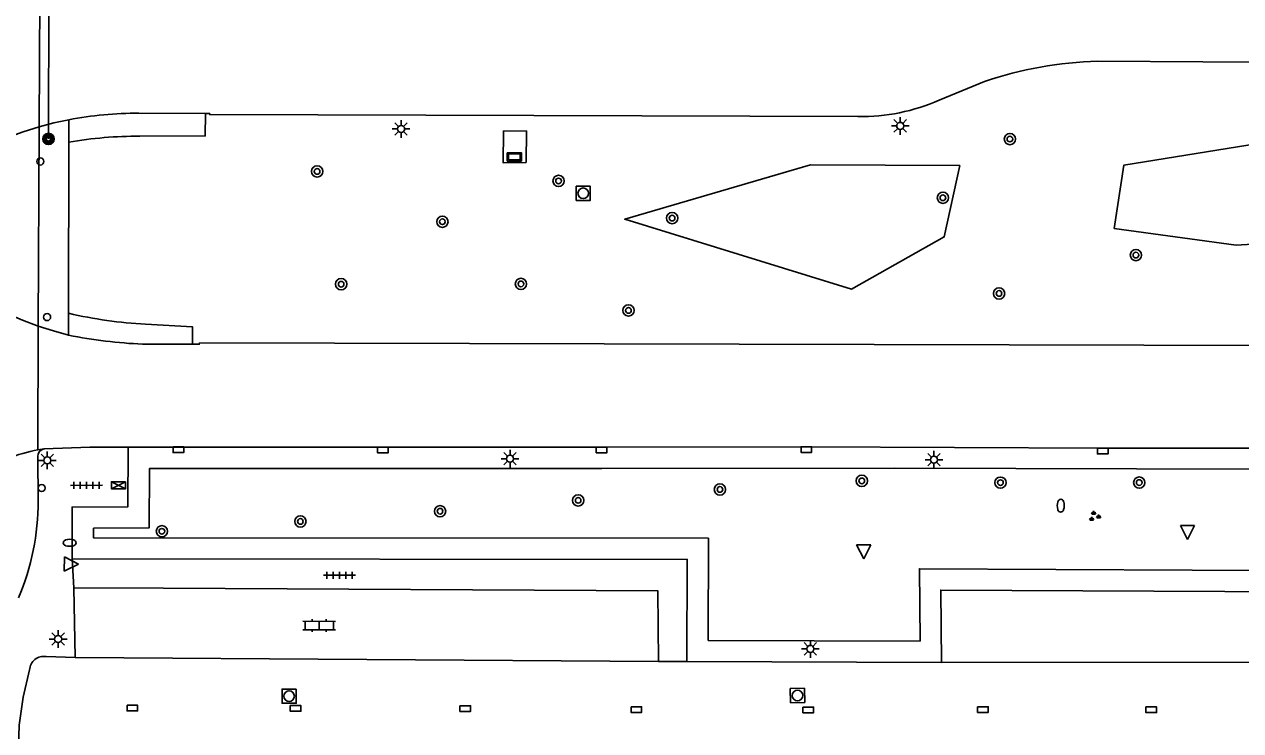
# Model space of a CAD drawing. Extents: x 132999 to 136000, y 398499 to 400501.
# Drawn here: x 134166.7 to 134252.6, y 399152.1 to 399202.1 of the extents above; entities that cross this region are included whole.
import ezdxf

# ---------------------------------------------------------------- set-up
doc = ezdxf.new("R2010")
doc.units = 0
for name, color, linetype in [('gg-knt-verharding', 7, 'Continuous'), ('gg-knt-verharding nz', 7, 'Continuous'), ('gt-grn-groengrens', 7, 'Continuous'), ('gt-grn-weggrens', 7, 'Continuous'), ('gt-knt-lijn portaal', 7, 'Continuous'), ('gt-symb-boom', 7, 'Continuous'), ('gt-symb-brandkraan', 7, 'Continuous'), ('gt-symb-drukknoppaal', 7, 'Continuous'), ('gt-symb-groenvak', 7, 'Continuous'), ('gt-symb-klinker verharding', 7, 'Continuous'), ('gt-symb-kolk', 7, 'Continuous'), ('gt-symb-kolk center center', 7, 'Continuous'), ('gt-symb-lichtmast', 7, 'Continuous'), ('gt-symb-portaalmast', 7, 'Continuous'), ('gt-symb-reclamebord', 7, 'Continuous'), ('gt-symb-rioolschacht', 7, 'Continuous'), ('gt-symb-tegel verharding', 7, 'Continuous'), ('gt-symb-verkeersregelinstallatiekast', 7, 'Continuous'), ('gt-symb-verkeersregelinstallatiepaal', 7, 'Continuous'), ('gt-symb-waterafsluiter', 7, 'Continuous')]:
    doc.layers.add(name, color=color, linetype=linetype)

# ---------------------------------------------------------------- blocks, each defined once
blk = doc.blocks.new('gt0-LMAST')
at = {"layer": 'gt-symb-lichtmast'}
for p, q in [((-0.182, 0.173), (-0.447, 0.438)), ((-0.005, 0.246), (-0.005, 0.621)), ((0.172, 0.173), (0.437, 0.438)), ((-0.255, -0.004), (-0.63, -0.004)), ((-0.182, -0.181), (-0.447, -0.446)), ((-0.005, -0.254), (-0.005, -0.629)), ((0.437, -0.446), (0.172, -0.181)), ((0.245, -0.004), (0.62, -0.004))]:
    blk.add_line(p, q, dxfattribs=at)
blk.add_circle((-0.005, -0.004), 0.25, dxfattribs=at)
blk = doc.blocks.new('gt0-BOOM')
at = {"layer": 'gt-symb-boom'}
for radius in [0.4, 0.2]:
    blk.add_circle((0, 0), radius, dxfattribs=at)
blk = doc.blocks.new('gt0-RBORD')
at = {"layer": 'gt-symb-reclamebord'}
blk.add_lwpolyline([(-0.5, 0.295), (-0.5, -0.295), (0.5, -0.295), (0.5, 0.295), (-0.5, 0.295)], dxfattribs=at)
blk.add_lwpolyline([(-0.417, -0.212), (0.417, -0.212), (0.417, 0.212), (-0.417, 0.212)], close=True, dxfattribs=at)
blk = doc.blocks.new('gt0-RS')
at = {"layer": 'gt-symb-rioolschacht'}
blk.add_lwpolyline([(-0.5, -0.5), (0.5, -0.5), (0.5, 0.5), (-0.5, 0.5)], close=True, dxfattribs=at)
blk.add_circle((0, 0), 0.375, dxfattribs=at)
blk = doc.blocks.new('gt0-KOLK')
at = {"layer": 'gt-symb-kolk'}
blk.add_lwpolyline([(0, 0), (0.375, 0), (0.375, 0.4), (-0.375, 0.4), (-0.375, 0), (0, 0)], dxfattribs=at)
blk = doc.blocks.new('gt0-WAFSL')
at = {"layer": 'gt-symb-waterafsluiter'}
for p, q in [((-0.5, -0.333), (0, 0.667)), ((0, 0.667), (0.5, -0.333)), ((0.5, -0.333), (-0.5, -0.333))]:
    blk.add_line(p, q, dxfattribs=at)
blk = doc.blocks.new('gt0-GRVAK')
at = {"layer": 'gt-symb-groenvak'}
for p, q in [((-0.11, 0.189), (-0.228, 0.24)), ((-0.182, 0.153), (0.088, 0.153)), ((-0.091, 0.211), (-0.156, 0.322)), ((-0.047, 0.214), (-0.047, 0.393)), ((-0.004, 0.211), (0.061, 0.322)), ((0.015, 0.189), (0.133, 0.24)), ((0.262, -0.052), (0.197, 0.059)), ((0.305, -0.049), (0.305, 0.13)), ((0.349, -0.052), (0.414, 0.059)), ((-0.245, -0.228), (-0.363, -0.177)), ((-0.318, -0.264), (-0.047, -0.264)), ((-0.226, -0.206), (-0.291, -0.095)), ((-0.183, -0.203), (-0.183, -0.024)), ((-0.139, -0.206), (-0.074, -0.095)), ((-0.12, -0.228), (-0.002, -0.177)), ((0.243, -0.074), (0.125, -0.023)), ((0.17, -0.11), (0.441, -0.11)), ((0.368, -0.074), (0.486, -0.023))]:
    blk.add_line(p, q, dxfattribs=at)
blk = doc.blocks.new('gt0-BR')
at = {"layer": 'gt-symb-brandkraan'}
for centre, radius, start, end in [((-0.244, 0), 0.206, 107.56694, 252.43307), ((0.599, -2.664), 3, 106.89205, 107.56694), ((0, -0.691), 0.938, 73.10799, 106.89205), ((-0.599, -2.664), 3, 72.43309, 73.10799), ((0.244, 0), 0.206, 287.56695, 72.43309), ((0.599, 2.664), 3, 252.43307, 253.10797), ((0, 0.691), 0.938, 253.10797, 286.89206), ((-0.599, 2.664), 3, 286.89206, 287.56695)]:
    blk.add_arc(centre, radius, start, end, dxfattribs=at)
blk = doc.blocks.new('gt0-TEG1')
at = {"layer": 'gt-symb-tegel verharding'}
for p, q in [((-1.125, 0), (1.125, 0)), ((-0.9, -0.25), (-0.9, 0.25)), ((-0.45, -0.25), (-0.45, 0.25)), ((0, -0.25), (0, 0.25)), ((0.45, -0.25), (0.45, 0.25)), ((0.9, -0.25), (0.9, 0.25))]:
    blk.add_line(p, q, dxfattribs=at)
blk = doc.blocks.new('gt0-VRIKST')
at = {"layer": 'gt-symb-verkeersregelinstallatiekast'}
for p, q in [((-0.501, -0.249), (0.501, 0.249)), ((-0.501, 0.249), (0.501, -0.249))]:
    blk.add_line(p, q, dxfattribs=at)
blk.add_lwpolyline([(0.501, 0.249), (-0.501, 0.249), (-0.501, -0.249), (0.501, -0.249)], close=True, dxfattribs=at)
blk = doc.blocks.new('gt0-KOLKCC')
at = {"layer": 'gt-symb-kolk center center'}
blk.add_lwpolyline([(-0.375, 0.2), (0.375, 0.2), (0.375, -0.2), (-0.375, -0.2)], close=True, dxfattribs=at)
blk = doc.blocks.new('gt0-KL1')
at = {"layer": 'gt-symb-klinker verharding'}
for p, q in [((-1.15, 0.3), (1.15, 0.3)), ((-1, -0.3), (-1, 0.3)), ((-0.5, 0.3), (-0.5, 0.45)), ((0, -0.3), (0, 0.3)), ((0.5, 0.3), (0.5, 0.45)), ((1, -0.3), (1, 0.3)), ((-1.15, -0.3), (1.15, -0.3)), ((-0.5, -0.45), (-0.5, -0.3)), ((0.5, -0.45), (0.5, -0.3))]:
    blk.add_line(p, q, dxfattribs=at)
blk = doc.blocks.new('gt0-DPAAL')
at = {"layer": 'gt-symb-drukknoppaal'}
blk.add_circle((0, 0), 0.25, dxfattribs=at)
blk = doc.blocks.new('gt0-VIPAAL')
at = {"layer": 'gt-symb-verkeersregelinstallatiepaal'}
blk.add_circle((0, 0), 0.25, dxfattribs=at)
blk = doc.blocks.new('gt0-PORTM')
at = {"layer": 'gt-symb-portaalmast'}
for radius in [0.4, 0.33, 0.27, 0.21, 0.15]:
    blk.add_circle((0, 0), radius, dxfattribs=at)

msp = doc.modelspace()

# ---------------------------------------------------------------- linework, layer by layer
at = {"layer": 'gg-knt-verharding'}
for p, q in [((134234.532, 399198.055), (134231.338, 399196.742)), ((134179.468, 399195.78), (134174.763, 399195.819)), ((134169.803, 399195.348), (134169.801, 399193.757)), ((134169.801, 399193.757), (134169.791, 399181.661)), ((134169.791, 399181.661), (134169.79, 399180.111)), ((134175.025, 399179.478), (134178.541, 399179.475)), ((134167.621, 399171.531), (134167.631, 399168.392)), ((134168.054, 399172.078), (134167.622, 399172.01)), ((134176.508, 399162.215), (134170.158, 399162.252)), ((134170.158, 399162.252), (134170.249, 399157.325)), ((134168.2, 399157.383), (134170.249, 399157.325)), ((134211.477, 399157.041), (134170.249, 399157.325)), ((134211.477, 399157.041), (134213.497, 399157.035)), ((134213.497, 399157.035), (134231.491, 399156.98)), ((134276.679, 399157.016), (134231.491, 399156.98))]:
    msp.add_line(p, q, dxfattribs=at)
for points in [[(134352.18, 399199.097), (134310.945, 399199.292), (134249.969, 399199.435), (134242.542, 399199.496)], [(134174.822, 399194.178), (134179.454, 399194.204), (134179.468, 399195.78)], [(134225.589, 399195.569), (134179.772, 399195.71), (134179.773, 399195.777), (134179.468, 399195.78)], [(134167.702, 399194.841), (134166.581, 399194.49), (134165.477, 399194.088)], [(134169.803, 399195.348), (134168.747, 399195.117), (134167.702, 399194.841)], [(134202.132, 399192.319), (134200.501, 399192.311), (134200.524, 399194.548), (134202.155, 399194.556), (134202.132, 399192.319)], [(134165.42, 399181.654), (134166.525, 399181.181), (134167.65, 399180.759)], [(134167.65, 399180.759), (134168.713, 399180.412), (134169.79, 399180.111)], [(134175.234, 399180.897), (134178.542, 399180.706), (134178.541, 399179.475)], [(134178.541, 399179.475), (134179.025, 399179.475), (134179.053, 399179.571), (134350.711, 399179.157)], [(134174.001, 399172.205), (134171.301, 399172.205), (134168.054, 399172.078)], [(134174.001, 399172.205), (134173.987, 399167.978), (134170.036, 399167.954), (134170.051, 399164.295)], [(134322.634, 399171.987), (134264.417, 399172.117), (134242.892, 399172.119), (134221.937, 399172.227), (134207.466, 399172.203), (134174.001, 399172.205)], [(134170.051, 399164.295), (134213.517, 399164.253), (134213.497, 399157.035)], [(134176.508, 399162.215), (134211.431, 399162.04), (134211.477, 399157.041)], [(134231.491, 399156.98), (134231.445, 399162.093), (134276.631, 399161.86), (134276.679, 399157.016)], [(134166.219, 399150.216), (134166.294, 399152.541), (134166.567, 399154.512), (134167.029, 399156.448)]]:
    msp.add_lwpolyline(points, dxfattribs=at)
for centre, radius, start, end in [((134243.529, 399171.028), 28.485, 91.98515, 108.41171), ((134225.806, 399209.181), 13.614, 269.08724, 293.97693), ((134174.854, 399168.506), 27.313, 90.19148, 100.65757), ((134174.637, 399166.239), 27.94, 89.6196, 99.96623), ((134176.753, 399211.491), 30.632, 256.8627, 267.15719), ((134176.516, 399213.776), 34.33, 258.70079, 267.5101), ((134169.326, 399162.57), 9.593, 100.23156, 113.49874), ((134168.136, 399171.569), 0.516, 99.09496, 184.17544), ((134150.529, 399168.289), 17.102, 336.75466, 0.34585), ((134168.029, 399156.397), 1.001, 80.13817, 177.07396)]:
    msp.add_arc(centre, radius, start, end, dxfattribs=at)
at = {"layer": 'gg-knt-verharding nz'}
for p, q in [((134167.788, 399211.868), (134167.702, 399194.841)), ((134167.702, 399194.841), (134167.65, 399180.759)), ((134167.65, 399180.759), (134167.622, 399172.01))]:
    msp.add_line(p, q, dxfattribs=at)
at = {"layer": 'gt-grn-groengrens'}
for points in [[(134259.403, 399192.329), (134253.88, 399193.662), (134244.377, 399192.133), (134243.702, 399187.668), (134252.317, 399186.472), (134258.927, 399186.88), (134259.403, 399192.329)], [(134232.793, 399192.106), (134222.238, 399192.149), (134209.099, 399188.311), (134225.139, 399183.368), (134231.689, 399187.057), (134232.793, 399192.106)], [(134171.542, 399166.463), (134171.545, 399165.794), (134215.021, 399165.751), (134215.002, 399158.53), (134229.977, 399158.485), (134229.931, 399163.601), (134278.116, 399163.352), (134278.164, 399158.556), (134286, 399158.778), (134285.947, 399159.59), (134297.261, 399159.484), (134337.304, 399158.727), (134343.973, 399158.722), (134350.624, 399158.992), (134350.624, 399159.534), (134349.232, 399159.882), (134342.697, 399161.97), (134322.155, 399170.449), (134228.188, 399170.719), (134207.492, 399170.675), (134175.499, 399170.679), (134175.48, 399166.487), (134171.542, 399166.463)]]:
    msp.add_lwpolyline(points, dxfattribs=at)
at = {"layer": 'gt-grn-weggrens'}
msp.add_line((134170.158, 399162.252), (134170.051, 399164.295), dxfattribs=at)
at = {"layer": 'gt-knt-lijn portaal'}
msp.add_line((134168.368, 399193.987), (134168.409, 399214.039), dxfattribs=at)

# ---------------------------------------------------------------- block references
at = {"layer": 'gt-symb-boom'}
for p in [(134236.327, 399193.983), (134187.359, 399191.694), (134204.423, 399191.016), (134231.591, 399189.829), (134212.454, 399188.391), (134196.212, 399188.137), (134245.236, 399185.777), (134189.057, 399183.72), (134201.766, 399183.739), (134235.561, 399183.062), (134209.366, 399181.864), (134225.861, 399169.813), (134235.661, 399169.685), (134245.471, 399169.689), (134215.832, 399169.202), (134196.046, 399167.666), (134205.81, 399168.433), (134186.174, 399166.942), (134176.384, 399166.245)]:
    msp.add_blockref('gt0-BOOM', p, dxfattribs=at)
at = {"layer": 'gt-symb-brandkraan', "rotation": 89.08334574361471}
msp.add_blockref('gt0-BR', (134239.921, 399168.058), dxfattribs=at)
at = {"layer": 'gt-symb-brandkraan'}
msp.add_blockref('gt0-BR', (134169.867, 399165.431), dxfattribs=at)
at = {"layer": 'gt-symb-drukknoppaal'}
for p in [(134167.792, 399192.396), (134167.883, 399169.305)]:
    msp.add_blockref('gt0-DPAAL', p, dxfattribs=at)
at = {"layer": 'gt-symb-groenvak'}
msp.add_blockref('gt0-GRVAK', (134242.296, 399167.298), dxfattribs=at)
at = {"layer": 'gt-symb-klinker verharding', "rotation": -0.2291818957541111}
msp.add_blockref('gt0-KL1', (134187.505, 399159.582), dxfattribs=at)
at = {"layer": 'gt-symb-kolk', "rotation": 180}
for p in [(134177.55, 399172.21), (134192.008, 399172.202), (134207.466, 399172.203), (134221.937, 399172.227), (134242.892, 399172.119)]:
    msp.add_blockref('gt0-KOLK', p, dxfattribs=at)
at = {"layer": 'gt-symb-kolk center center'}
for p in [(134174.295, 399153.745), (134185.832, 399153.725), (134197.827, 399153.706), (134209.923, 399153.635), (134222.073, 399153.615), (134234.422, 399153.644), (134246.317, 399153.625)]:
    msp.add_blockref('gt0-KOLKCC', p, dxfattribs=at)
at = {"layer": 'gt-symb-lichtmast'}
for p in [(134193.297, 399194.701), (134228.582, 399194.914), (134168.291, 399171.265), (134200.997, 399171.385), (134230.964, 399171.313), (134169.057, 399158.63), (134222.231, 399157.934)]:
    msp.add_blockref('gt0-LMAST', p, dxfattribs=at)
at = {"layer": 'gt-symb-portaalmast'}
msp.add_blockref('gt0-PORTM', (134168.368, 399193.987), dxfattribs=at)
at = {"layer": 'gt-symb-reclamebord'}
msp.add_blockref('gt0-RBORD', (134201.299, 399192.716), dxfattribs=at)
at = {"layer": 'gt-symb-rioolschacht'}
msp.add_blockref('gt0-RS', (134206.169, 399190.147), dxfattribs=at)
for p, rotation in [((134185.377, 399154.591), 179.9427042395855), ((134221.312, 399154.633), -178.3961372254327)]:
    msp.add_blockref('gt0-RS', p, dxfattribs=dict(at, rotation=rotation))
at = {"layer": 'gt-symb-tegel verharding'}
for p, rotation in [((134171.05, 399169.495), -179.71352348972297), ((134188.935, 399163.138), -179.9427042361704)]:
    msp.add_blockref('gt0-TEG1', p, dxfattribs=dict(at, rotation=rotation))
at = {"layer": 'gt-symb-verkeersregelinstallatiekast'}
msp.add_blockref('gt0-VRIKST', (134173.318, 399169.502), dxfattribs=at)
at = {"layer": 'gt-symb-verkeersregelinstallatiepaal'}
msp.add_blockref('gt0-VIPAAL', (134168.272, 399181.393), dxfattribs=at)
at = {"layer": 'gt-symb-waterafsluiter'}
for p, rotation in [((134248.887, 399166.327), 179.88540859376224), ((134225.993, 399164.961), 179.88540859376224), ((134169.821, 399163.932), -90.11459140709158)]:
    msp.add_blockref('gt0-WAFSL', p, dxfattribs=dict(at, rotation=rotation))

doc.saveas('drawing.dxf')
